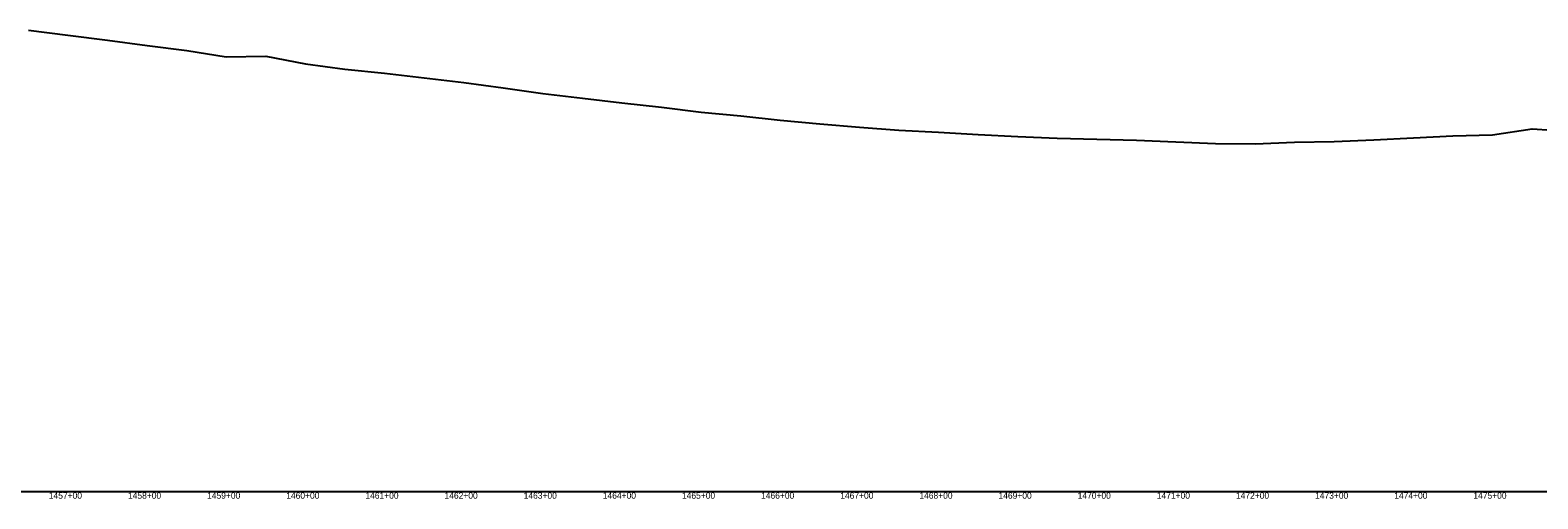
# Model space of a CAD drawing. Extents: x -3793 to 50787, y -1075 to 6138.
# Drawn here: x 31258 to 33163, y 4991 to 5583 of the extents above; entities that cross this region are included whole.
import ezdxf

# ---------------------------------------------------------------- set-up
doc = ezdxf.new("R2010")
doc.units = 0
for name, color, linetype in [('RD_DDB_Profile_EX', 7, 'Continuous'), ('RD_DDB_StaTX', 7, 'Continuous'), ('RD_GPK_Profile_Cell', 7, 'Continuous')]:
    doc.layers.add(name, color=color, linetype=linetype)

msp = doc.modelspace()

# ---------------------------------------------------------------- linework, layer by layer
at = {"layer": 'RD_DDB_Profile_EX'}
for points in [[(31255.29, 5582.64188), (31305.29, 5576.171165)], [(31305.29, 5576.171165), (31355.29, 5570.059775), (31405.29, 5563.31973), (31455.29, 5557.01781), (31505.29, 5548.834435), (31555.29, 5549.948755), (31605.29, 5540.214125), (31655.29, 5533.47361), (31705.29, 5528.447605), (31755.29, 5522.55932), (31805.29, 5516.453355), (31855.29, 5509.7566), (31905.29, 5502.885005), (31955.29, 5496.95312), (32005.29, 5490.82229), (32055.29, 5485.37581), (32105.29, 5479.314605), (32155.29, 5474.520695), (32205.29, 5468.864735), (32255.29, 5464.29289), (32305.29, 5460.3482), (32355.29, 5456.28519), (32405.29, 5454.04147), (32455.29, 5451.017535), (32505.29, 5448.364705), (32555.29, 5446.274085), (32605.29, 5444.87784), (32655.29, 5443.7122), (32705.29, 5441.58295), (32755.29, 5439.74888), (32805.29, 5439.15571), (32855.29, 5441.070295), (32905.29, 5441.885845), (32955.29, 5444.37974), (33005.29, 5446.510855), (33055.29, 5449.42503), (33105.29, 5450.539305), (33155.29, 5458.09141), (33205.29, 5454.6799)]]:
    msp.add_lwpolyline(points, dxfattribs=at)
at = {"layer": 'RD_GPK_Profile_Cell'}
msp.add_line((1000, 5000), (44802.949908, 5000), dxfattribs=at)

# ---------------------------------------------------------------- texts
at = {"layer": 'RD_DDB_StaTX'}
for s, p in [('1457+00', (31281.085471, 4991)), ('1457+00', (31281.085471, 4991)), ('1458+00', (31381.085471, 4991)), ('1458+00', (31381.085471, 4991)), ('1459+00', (31481.085471, 4991)), ('1459+00', (31481.085471, 4991)), ('1460+00', (31581.085471, 4991)), ('1460+00', (31581.085471, 4991)), ('1461+00', (31681.085471, 4991)), ('1461+00', (31681.085471, 4991)), ('1462+00', (31781.085471, 4991)), ('1462+00', (31781.085471, 4991)), ('1463+00', (31881.085471, 4991)), ('1463+00', (31881.085471, 4991)), ('1464+00', (31981.085471, 4991)), ('1464+00', (31981.085471, 4991)), ('1465+00', (32081.085471, 4991)), ('1465+00', (32081.085471, 4991)), ('1466+00', (32181.085471, 4991)), ('1466+00', (32181.085471, 4991)), ('1467+00', (32281.085471, 4991)), ('1467+00', (32281.085471, 4991)), ('1468+00', (32381.085471, 4991)), ('1468+00', (32381.085471, 4991)), ('1469+00', (32481.085471, 4991)), ('1469+00', (32481.085471, 4991)), ('1470+00', (32581.085471, 4991)), ('1470+00', (32581.085471, 4991)), ('1471+00', (32681.085471, 4991)), ('1471+00', (32681.085471, 4991)), ('1472+00', (32781.085471, 4991)), ('1472+00', (32781.085471, 4991)), ('1473+00', (32881.085471, 4991)), ('1473+00', (32881.085471, 4991)), ('1474+00', (32981.085471, 4991)), ('1474+00', (32981.085471, 4991)), ('1475+00', (33081.085471, 4991)), ('1475+00', (33081.085471, 4991))]:
    msp.add_text(s, height=8, dxfattribs=at).set_placement(p)

doc.saveas('drawing.dxf')
